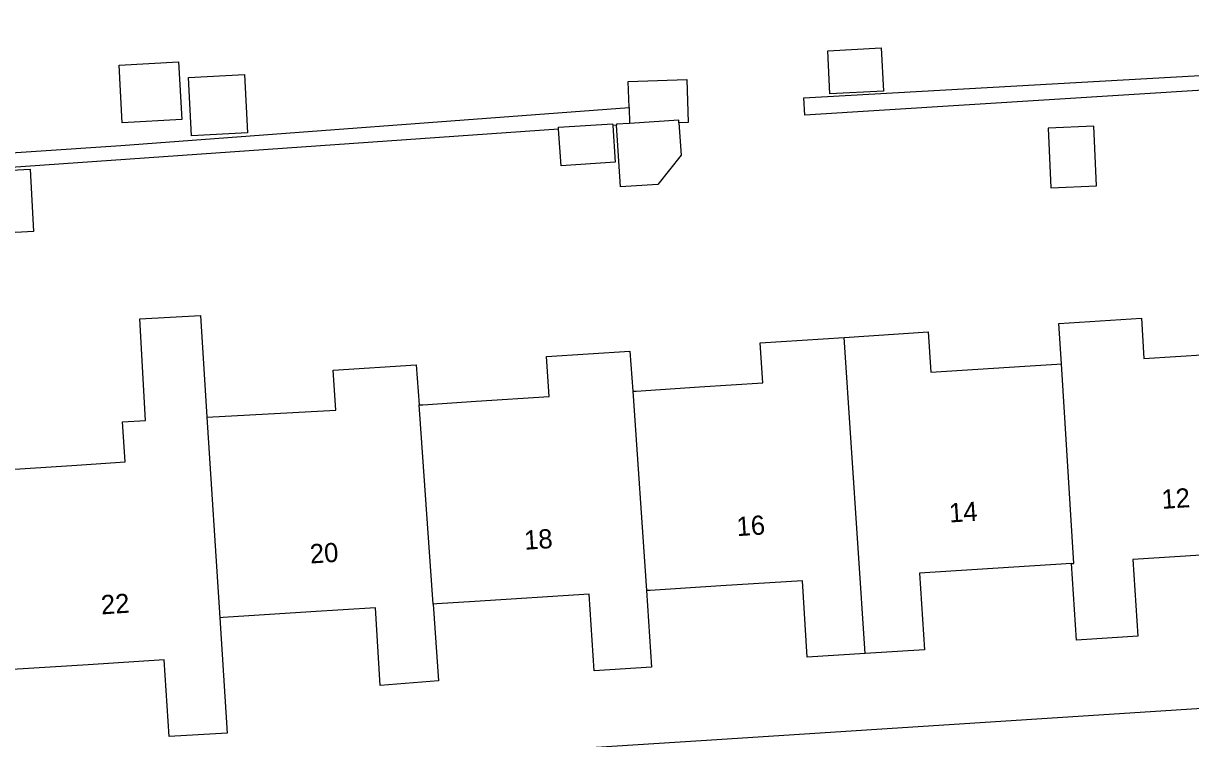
# Model space of a CAD drawing. Extents: x 159628 to 160723, y 388176 to 389416.
# Drawn here: x 160594.8 to 160655.6, y 388363.4 to 388400.7 of the extents above; entities that cross this region are included whole.
import ezdxf

# ---------------------------------------------------------------- set-up
doc = ezdxf.new("R2010")
doc.units = 0
for name, color, linetype in [('IMGEO_Pand', 7, 'Continuous'), ('IMGEO_Pand_nummerreeks', 7, 'Continuous'), ('IMGEO_Voetpad_open', 7, 'Continuous')]:
    doc.layers.add(name, color=color, linetype=linetype)

msp = doc.modelspace()

# ---------------------------------------------------------------- linework, layer by layer
at = {"layer": 'IMGEO_Pand'}
for points in [[(160636.712, 388399.242), (160639.497, 388399.386), (160639.614, 388397.137), (160636.828, 388396.992), (160636.712, 388399.242)], [(160599.766, 388398.493), (160602.872, 388398.662), (160603.035, 388395.657), (160599.929, 388395.488), (160599.766, 388398.493)], [(160603.38, 388397.845), (160606.305, 388398.004), (160606.47, 388394.955), (160603.546, 388394.797), (160603.38, 388397.845)], [(160626.356, 388396.282), (160626.313, 388397.643), (160629.372, 388397.738), (160629.441, 388395.506), (160628.957, 388395.491)], [(160626.356, 388396.282), (160626.382, 388395.451)], [(160622.685, 388395.152), (160622.679, 388395.251), (160625.496, 388395.431), (160625.501, 388395.349)], [(160626.382, 388395.451), (160625.696, 388395.407), (160625.699, 388395.363)], [(160628.957, 388395.491), (160629.065, 388393.796), (160627.847, 388392.274), (160625.904, 388392.149), (160625.699, 388395.363)], [(160628.957, 388395.491), (160628.949, 388395.616), (160626.382, 388395.451)], [(160625.501, 388395.349), (160625.624, 388393.429), (160622.807, 388393.248), (160622.685, 388395.152)], [(160648.342, 388392.092), (160650.729, 388392.2), (160650.587, 388395.317), (160648.2, 388395.208), (160648.342, 388392.092)], [(160592.219, 388392.916), (160595.136, 388393.075), (160595.313, 388389.814), (160592.444, 388389.659)], [(160593.295, 388377.372), (160593.501, 388377.385), (160597.312, 388377.629), (160600.082, 388377.807), (160599.948, 388379.9), (160601.144, 388379.965), (160600.856, 388385.271), (160604.009, 388385.443), (160604.351, 388380.139)], [(160648.894, 388382.925), (160648.765, 388385.018), (160653.063, 388385.294), (160653.196, 388383.2), (160656.486, 388383.411), (160659.777, 388383.621), (160659.968, 388383.633)], [(160637.566, 388384.302), (160641.946, 388384.583), (160642.08, 388382.488), (160646.98, 388382.802), (160648.661, 388382.91), (160648.894, 388382.925)], [(160626.543, 388381.493), (160626.725, 388381.505), (160630.025, 388381.716), (160633.326, 388381.928), (160633.192, 388384.021), (160637.566, 388384.302)], [(160638.663, 388367.821), (160637.566, 388384.302)], [(160615.406, 388380.78), (160615.608, 388380.793), (160618.393, 388380.972), (160622.189, 388381.215), (160622.055, 388383.309), (160626.4, 388383.587), (160626.543, 388381.493)], [(160604.351, 388380.139), (160611.072, 388380.503), (160610.938, 388382.597), (160615.257, 388382.873), (160615.406, 388380.78)], [(160649.423, 388372.514), (160649.534, 388372.521), (160648.894, 388382.925)], [(160626.543, 388381.493), (160627.256, 388371.102)], [(160616.145, 388370.395), (160615.406, 388380.78)], [(160604.351, 388380.139), (160605.024, 388369.686)], [(160660.56, 388373.223), (160652.616, 388372.718), (160652.87, 388368.726), (160649.677, 388368.522), (160649.423, 388372.514)], [(160649.423, 388372.514), (160641.499, 388372.01), (160641.753, 388368.018), (160638.663, 388367.821)], [(160638.663, 388367.821), (160635.645, 388367.629), (160635.391, 388371.621), (160631.136, 388371.35), (160627.457, 388371.115), (160627.256, 388371.102)], [(160627.256, 388371.102), (160627.529, 388367.111), (160624.528, 388366.921), (160624.274, 388370.913), (160618.318, 388370.533), (160616.34, 388370.407), (160616.145, 388370.395)], [(160616.145, 388370.395), (160616.429, 388366.402), (160613.38, 388366.16), (160613.136, 388370.203), (160609.77, 388369.989), (160605.19, 388369.697), (160605.024, 388369.686)], [(160605.024, 388369.686), (160605.411, 388363.681), (160602.379, 388363.504), (160602.124, 388367.496), (160598.157, 388367.242), (160594.19, 388366.987), (160594.015, 388366.976)]]:
    msp.add_lwpolyline(points, dxfattribs=at)
at = {"layer": 'IMGEO_Voetpad_open'}
for points in [[(160711.666, 388400.667), (160635.521, 388395.88), (160635.465, 388396.791), (160659.523, 388398.136)], [(160536.69, 388390.471), (160565.317, 388391.995), (160599.857, 388394.307), (160626.356, 388396.282)], [(160625.699, 388395.363), (160625.501, 388395.349)], [(160622.685, 388395.152), (160565.345, 388391.14), (160536.755, 388389.483)], [(160533.761, 388357.171), (160630.927, 388363.34), (160718.902, 388369.02)]]:
    msp.add_lwpolyline(points, dxfattribs=at)

# ---------------------------------------------------------------- texts
at = {"layer": 'IMGEO_Pand_nummerreeks'}
for s, rotation, p in [('12', 3.66693, (160654.139, 388375.361)), ('14', 3.66693, (160643.065, 388374.651)), ('16', 3.66693, (160631.987, 388373.94)), ('18', 3.66693, (160620.913, 388373.23)), ('20', 3.66693, (160609.746, 388372.514)), ('22', 3.67266, (160598.856, 388369.861))]:
    msp.add_text(s, height=1, rotation=rotation, dxfattribs=at).set_placement(p)

doc.saveas('drawing.dxf')
